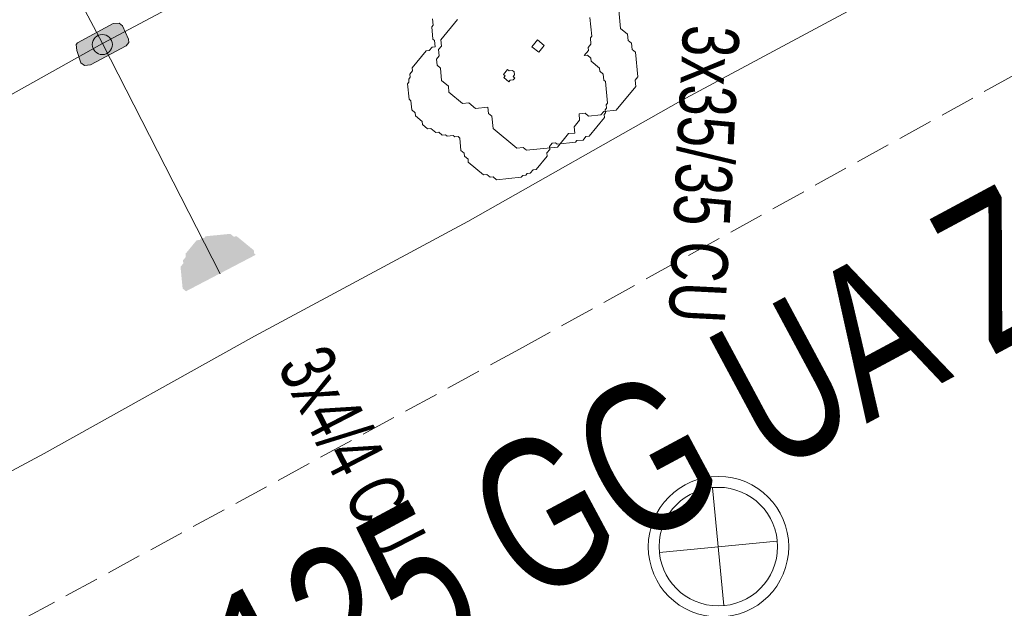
# Model space of a CAD drawing. Header units: metres. Extents: x -740 to 758, y -633 to 854.
# Tile 619 of 656: x 87 to 96, y -232 to -226. Entities that reach past the tile are written whole.
import ezdxf

# ---------------------------------------------------------------- set-up
doc = ezdxf.new("R2010")
doc.units = ezdxf.units.M
doc.header["$MEASUREMENT"] = 0
doc.linetypes.add('333_125', pattern=[0.4576, 0.3328, -0.1248])
doc.linetypes.add('416_125', pattern=[0.5408, 0.416, -0.1248])
for name, color, linetype in [('Gis.LOVION', 7, 'Continuous'), ('Grundkarte.LOVION', 7, 'Continuous'), ('Strom.LOVION', 7, 'Continuous'), ('StromBemass.LOVION', 7, 'Continuous'), ('Wasser.LOVION', 7, 'Continuous')]:
    doc.layers.add(name, color=color, linetype=linetype)
doc.styles.add('ERSTELLTER_STIL_1', font='arial.ttf')

msp = doc.modelspace()

# ---------------------------------------------------------------- hatches: boundary and pattern name
at = {"layer": 'Strom.LOVION', "linetype": 'Continuous', "lineweight": 13}
for points in [[(87.5033, -226.6028), (87.8403, -226.4221), (87.8667, -226.39), (87.8639, -226.3607), (87.8071, -226.2332), (87.775, -226.2068), (87.7164, -226.2125), (87.3794, -226.3933), (87.3662, -226.4093), (87.3719, -226.4679), (87.4126, -226.5821), (87.4448, -226.6085)], [(88.4074, -228.7459), (89.0682, -228.4005), (89.0522, -228.3873), (89.0493, -228.358), (88.8886, -228.226), (88.8593, -228.2288), (88.8272, -228.2024), (88.593, -228.2253), (88.5798, -228.2414), (88.5505, -228.2442), (88.5373, -228.2603), (88.508, -228.2632), (88.4024, -228.3917), (88.4052, -228.421), (88.3788, -228.4531), (88.3817, -228.4824), (88.3553, -228.5146), (88.3753, -228.7195)]]:
    msp.add_hatch(color=7, dxfattribs=at).paths.add_polyline_path(points)
at = {"layer": 'StromBemass.LOVION', "linetype": 'Continuous', "lineweight": 13}
msp.add_hatch(color=7, dxfattribs=at).paths.add_polyline_path([(87.6881, -226.4709), (87.695, -226.4612), (87.7007, -226.4507), (87.7051, -226.4396), (87.708, -226.4281), (87.7095, -226.4163), (87.7094, -226.4043), (87.7079, -226.3925), (87.7049, -226.381), (87.7005, -226.3699), (87.6947, -226.3595), (87.6877, -226.3499), (87.6795, -226.3412), (87.6703, -226.3337), (87.6602, -226.3273), (87.6494, -226.3223), (87.638, -226.3186), (87.6263, -226.3164), (87.6144, -226.3157), (87.6025, -226.3165), (87.5908, -226.3188), (87.5795, -226.3225), (87.5688, -226.3276), (87.5587, -226.334), (87.5496, -226.3416), (87.5414, -226.3504), (87.5345, -226.36), (87.5288, -226.3705), (87.5244, -226.3816), (87.5215, -226.3931), (87.52, -226.4049), (87.5201, -226.4169), (87.5216, -226.4287), (87.5246, -226.4402), (87.529, -226.4513), (87.5348, -226.4617), (87.5418, -226.4713), (87.55, -226.48), (87.5592, -226.4876), (87.5693, -226.4939), (87.5801, -226.4989), (87.5914, -226.5026), (87.6032, -226.5048), (87.615, -226.5055), (87.6269, -226.5047), (87.6386, -226.5024), (87.65, -226.4987), (87.6607, -226.4936), (87.6708, -226.4872), (87.6799, -226.4796)])

# ---------------------------------------------------------------- linework, layer by layer
at = {"layer": 'Gis.LOVION', "color": 44, "linetype": 'Continuous', "lineweight": 18}
for points in [[(92.2328, -226.1552), (92.25, -226.3308), (92.2368, -226.3469), (92.2425, -226.4055), (92.2161, -226.4376), (92.219, -226.4669), (92.1794, -226.5151), (92.2086, -226.5122), (92.2408, -226.5386), (92.2436, -226.5679), (92.324, -226.634), (92.3268, -226.6632), (92.359, -226.6896), (92.3647, -226.7482), (92.3808, -226.7614), (92.4008, -226.9663), (92.3876, -226.9824), (92.3905, -227.0117), (92.3773, -227.0277), (92.3801, -227.057), (92.3669, -227.0731), (92.3698, -227.1024), (92.2245, -227.2791), (92.1952, -227.282), (92.1688, -227.3141), (92.1103, -227.3199), (92.0971, -227.3359), (91.9214, -227.3531), (91.9053, -227.3399), (91.8761, -227.3428), (91.8496, -227.3749), (91.8525, -227.4042), (91.8261, -227.4363), (91.829, -227.4656), (91.7233, -227.5941), (91.694, -227.597), (91.6676, -227.6291), (91.6383, -227.632), (91.6251, -227.6481), (91.5959, -227.6509), (91.5826, -227.667), (91.3484, -227.6899), (91.3163, -227.6635), (91.287, -227.6663), (91.2549, -227.6399), (91.2256, -227.6428), (91.081, -227.5239), (91.0781, -227.4947), (91.046, -227.4682), (91.0431, -227.439), (91.011, -227.4126), (90.9995, -227.2955), (90.9835, -227.2822), (90.9542, -227.2851), (90.9381, -227.2719), (90.8796, -227.2776), (90.8635, -227.2644), (90.8342, -227.2673), (90.8021, -227.2409), (90.7728, -227.2437), (90.7246, -227.2041), (90.6953, -227.207), (90.6471, -227.1674), (90.6443, -227.1381), (90.58, -227.0852), (90.5771, -227.056), (90.545, -227.0296), (90.5364, -226.9417), (90.5203, -226.9285), (90.506, -226.7821), (90.5192, -226.7661), (90.5164, -226.7368), (90.5296, -226.7207), (90.5267, -226.6915), (90.5531, -226.6593), (90.5503, -226.63), (90.6823, -226.4693), (90.7116, -226.4665), (90.738, -226.4343), (90.7673, -226.4315), (90.7616, -226.3729), (90.7455, -226.3597), (90.734, -226.2426), (90.7472, -226.2266), (90.7415, -226.168)], [(93.3923, -230.6082), (93.5011, -231.7207)], [(92.8905, -231.2188), (94.003, -231.1101)]]:
    msp.add_lwpolyline(points, dxfattribs=at)
msp.add_lwpolyline([(91.5071, -226.7434), (91.4778, -226.7462), (91.4646, -226.7623), (91.4164, -226.7227), (91.4296, -226.7066), (91.4136, -226.6934), (91.4268, -226.6773), (91.44, -226.6613), (91.4532, -226.6452), (91.4693, -226.6584), (91.4985, -226.6555), (91.5146, -226.6688), (91.5175, -226.698), (91.5043, -226.7141), (91.5203, -226.7273)], close=True, dxfattribs=at)
for centre, radius in [((93.4506, -231.1643), 0.6652), ((93.4491, -231.1631), 0.561)]:
    msp.add_circle(centre, radius, dxfattribs=at)
at = {"layer": 'Grundkarte.LOVION', "color": 8, "linetype": 'Continuous', "lineweight": 18}
msp.add_lwpolyline([(153.9773, -193.6806), (151.0321, -195.2986), (148.0548, -196.8901), (144.8019, -198.686), (131.8959, -205.7408), (128.643, -207.5366), (125.3844, -209.2739), (118.9314, -212.8013), (115.6785, -214.5971), (109.2255, -218.1245), (107.2035, -219.2089), (105.6064, -220.1039), (105.1873, -220.3518), (103.1653, -221.4362), (101.1754, -222.5469), (99.1534, -223.6313), (97.105, -224.7478), (95.1151, -225.8586), (93.0931, -226.943), (91.0768, -228.0859), (89.0548, -229.1703), (87.0649, -230.2811), (85.0429, -231.3654)], dxfattribs=at)
at = {"layer": 'Grundkarte.LOVION', "color": 9, "linetype": 'Continuous', "lineweight": 18}
msp.add_lwpolyline([(92.5067, -226.0841), (92.5238, -226.2597), (92.5881, -226.3126), (92.5938, -226.3711), (92.626, -226.3975), (92.6317, -226.4561), (92.6639, -226.4825), (92.6867, -226.7167), (92.6603, -226.7488), (92.6661, -226.8074), (92.4812, -227.0324), (92.3641, -227.0438), (92.3376, -227.076), (92.2205, -227.0874), (92.1884, -227.061), (92.1299, -227.0667), (92.1356, -227.1253), (92.0827, -227.1895), (92.0885, -227.2481), (92.0299, -227.2538), (91.9243, -227.3824), (91.6315, -227.411), (91.5994, -227.3846), (91.5408, -227.3903), (91.3158, -227.2054), (91.3044, -227.0883), (91.2723, -227.0619), (91.2665, -227.0033), (91.1494, -227.0148), (91.0852, -226.962), (91.0266, -226.9677), (90.898, -226.862), (90.8923, -226.8035), (90.828, -226.7507), (90.8166, -226.6336), (90.7845, -226.6071), (90.7787, -226.5486), (90.8051, -226.5164), (90.7994, -226.4579), (90.8258, -226.4258), (90.8201, -226.3672), (90.9786, -226.1744)], dxfattribs=at)
msp.add_lwpolyline([(91.7741, -226.4513), (91.7477, -226.4834), (91.6834, -226.4306), (91.7098, -226.3984), (91.7363, -226.3663), (91.8005, -226.4191)], close=True, dxfattribs=at)
at = {"layer": 'Strom.LOVION', "color": 150, "linetype": 'Continuous', "lineweight": 18}
for points in [[(95.4289, -222.2664), (93.9242, -223.049), (92.3505, -223.8827), (87.6165, -226.3996), (86.7197, -226.9011), (77.8853, -231.9175), (67.9698, -237.3646), (64.3082, -239.363), (49.8843, -247.2164), (49.5369, -247.4425), (49.8409, -248.2847), (47.5405, -249.544), (47.0109, -248.8126), (46.6446, -248.9962)], [(87.6165, -226.3996), (88.7312, -228.5812)]]:
    msp.add_lwpolyline(points, dxfattribs=at)
at = {"layer": 'Strom.LOVION', "color": 7, "linetype": 'Continuous', "lineweight": 13}
msp.add_lwpolyline([(87.5033, -226.6028), (87.4448, -226.6085), (87.4126, -226.5821), (87.3719, -226.4679), (87.3662, -226.4093), (87.3794, -226.3933), (87.7164, -226.2125), (87.775, -226.2068), (87.8071, -226.2332), (87.8639, -226.3607), (87.8667, -226.39), (87.8403, -226.4221)], close=True, dxfattribs=at)
at = {"layer": 'StromBemass.LOVION', "color": 7, "linetype": '416_125', "lineweight": 13}
msp.add_lwpolyline([(87.6165, -226.3996), (85.8253, -223.0428)], dxfattribs=at)
at = {"layer": 'StromBemass.LOVION', "color": 7, "linetype": 'Continuous', "lineweight": 13}
msp.add_circle((87.6147, -226.4106), 0.0949, dxfattribs=at)
at = {"layer": 'Wasser.LOVION', "color": 150, "linetype": '333_125', "lineweight": 18}
msp.add_lwpolyline([(86.0639, -232.2853), (91.5644, -229.2944), (97.6907, -225.9023), (98.1316, -225.7262), (109.4433, -219.5958), (129.0124, -208.594), (135.7089, -204.836), (139.0949, -203.0419), (144.4341, -200.2145), (145.7821, -199.4916), (150.3262, -196.8454), (156.1046, -193.9751)], dxfattribs=at)

# ---------------------------------------------------------------- texts
at = {"layer": 'Strom.LOVION', "color": 150, "linetype": 'Continuous', "lineweight": 18, "attachment_point": 7, "style": 'ERSTELLTER_STIL_1'}
for s, insert, char_height, rotation in [('{\\A1;\\W0.71557x;3x35/35 CU}', (93.1103, -226.2173), 0.533553, 267.14484), ('{\\A1;\\W0.67089x;3x4/4 CU }', (89.2602, -229.4622), 0.533527, 297.24557)]:
    msp.add_mtext(s, dxfattribs=dict(at, insert=insert, char_height=char_height, rotation=rotation))
at = {"layer": 'Wasser.LOVION', "color": 150, "linetype": 'Continuous', "lineweight": 18, "insert": (89.3897, -233.4205), "char_height": 1.422805, "attachment_point": 7, "rotation": 28.2417, "style": 'ERSTELLTER_STIL_1'}
msp.add_mtext('{\\A1;\\W0.71854x;125 GG UA ZMM (1952/1977)}', dxfattribs=at)

doc.saveas('drawing.dxf')
